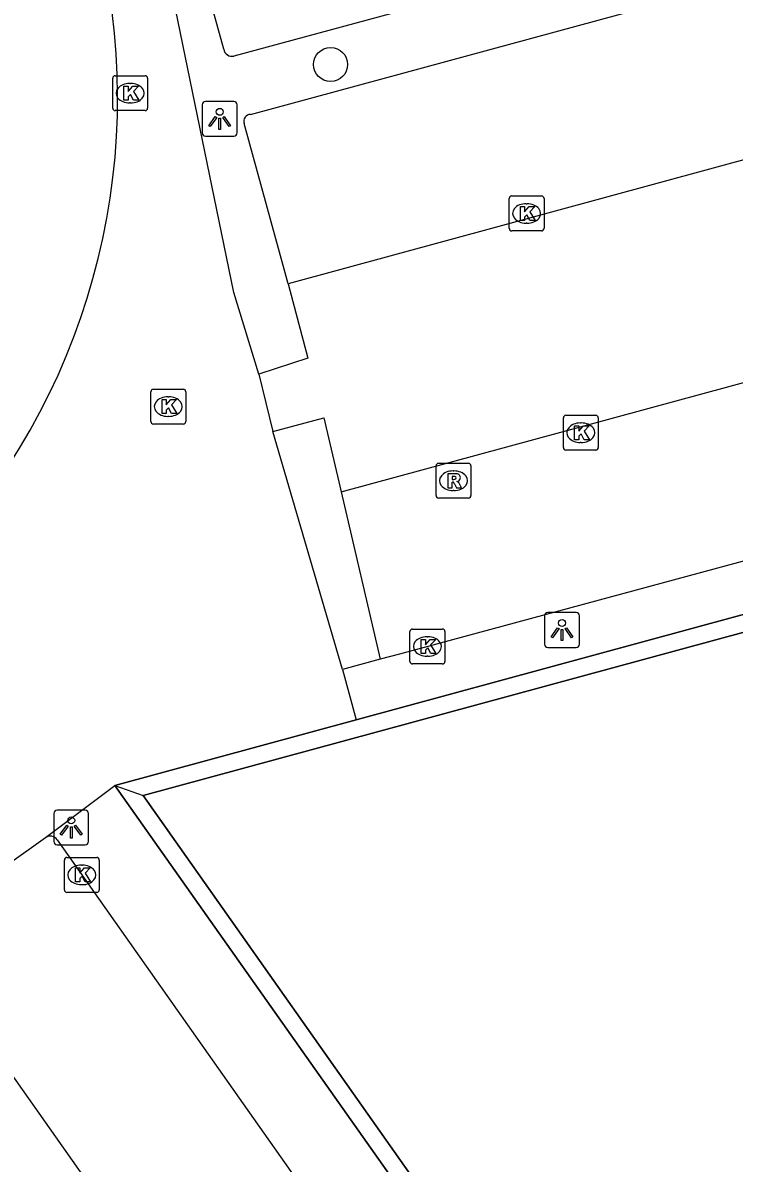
# Model space of a CAD drawing. Extents: x 159353 to 160616, y 385893 to 387321.
# Drawn here: x 160226.56 to 160246.95, y 386845.93 to 386878.6 of the extents above; entities that cross this region are included whole.
import ezdxf

# ---------------------------------------------------------------- set-up
doc = ezdxf.new("R2010")
doc.units = 0
for name, color, linetype in [('IMGEO_Boom', 7, 'Continuous'), ('IMGEO_Kolk', 7, 'Continuous'), ('IMGEO_Lichtpunt', 7, 'Continuous'), ('IMGEO_Pand', 7, 'Continuous'), ('IMGEO_Pand_overbouw', 7, 'Continuous'), ('IMGEO_Parkeervlak_open', 7, 'Continuous'), ('IMGEO_Rijbaan_lokaal_gesloten', 7, 'Continuous'), ('IMGEO_Rijbaan_lokaal_open', 7, 'Continuous'), ('IMGEO_Rioolput', 7, 'Continuous'), ('IMGEO_Voetpad_open', 7, 'Continuous')]:
    doc.layers.add(name, color=color, linetype=linetype)

msp = doc.modelspace()

# ---------------------------------------------------------------- linework, layer by layer
at = {"layer": 'IMGEO_Boom'}
msp.add_circle((160235.38, 386877.404), 0.489, dxfattribs=at)
at = {"layer": 'IMGEO_Kolk'}
for p, q in [((160229.136, 386876.156), (160229.136, 386877.008)), ((160229.211, 386877.082), (160230.063, 386877.082)), ((160230.137, 386877.008), (160230.137, 386876.156)), ((160229.624, 386876.862), (160229.649, 386876.862)), ((160229.647, 386876.302), (160229.622, 386876.302)), ((160230.063, 386876.082), (160229.211, 386876.082)), ((160240.572, 386873.638), (160241.424, 386873.638)), ((160240.497, 386872.712), (160240.497, 386873.564)), ((160240.985, 386873.418), (160241.01, 386873.418)), ((160241.498, 386873.564), (160241.498, 386872.712)), ((160241.424, 386872.638), (160240.572, 386872.638)), ((160241.008, 386872.858), (160240.983, 386872.858)), ((160230.304, 386868.105), (160231.156, 386868.105)), ((160230.229, 386867.179), (160230.229, 386868.031)), ((160230.717, 386867.885), (160230.742, 386867.885)), ((160231.23, 386868.031), (160231.23, 386867.179)), ((160231.156, 386867.105), (160230.304, 386867.105)), ((160230.74, 386867.325), (160230.715, 386867.325)), ((160242.05, 386866.431), (160242.05, 386867.283)), ((160242.125, 386867.357), (160242.977, 386867.357)), ((160242.538, 386867.137), (160242.563, 386867.137)), ((160243.051, 386867.283), (160243.051, 386866.431)), ((160242.561, 386866.577), (160242.536, 386866.577)), ((160242.977, 386866.357), (160242.125, 386866.357)), ((160237.73, 386861.234), (160238.582, 386861.234)), ((160237.655, 386860.308), (160237.655, 386861.16)), ((160238.143, 386861.014), (160238.168, 386861.014)), ((160238.656, 386861.16), (160238.656, 386860.308)), ((160238.582, 386860.234), (160237.73, 386860.234)), ((160238.166, 386860.454), (160238.141, 386860.454)), ((160227.826, 386854.692), (160228.678, 386854.692)), ((160227.751, 386853.766), (160227.751, 386854.618)), ((160228.239, 386854.472), (160228.264, 386854.472)), ((160228.752, 386854.618), (160228.752, 386853.766)), ((160228.678, 386853.692), (160227.826, 386853.692)), ((160228.262, 386853.912), (160228.237, 386853.912))]:
    msp.add_line(p, q, dxfattribs=at)
for points in [[(160229.136, 386876.156), (160229.136, 386877.008)], [(160229.211, 386877.082), (160230.063, 386877.082)], [(160230.137, 386877.008), (160230.137, 386876.156)], [(160229.457, 386876.782), (160229.58, 386876.782), (160229.58, 386876.631), (160229.71, 386876.782), (160229.874, 386876.782), (160229.728, 386876.631), (160229.881, 386876.382), (160229.729, 386876.382), (160229.644, 386876.546), (160229.58, 386876.479), (160229.58, 386876.382), (160229.457, 386876.382), (160229.457, 386876.782)], [(160230.063, 386876.082), (160229.211, 386876.082)], [(160240.572, 386873.638), (160241.424, 386873.638)], [(160240.497, 386872.712), (160240.497, 386873.564)], [(160240.818, 386873.338), (160240.941, 386873.338), (160240.941, 386873.187), (160241.071, 386873.338), (160241.235, 386873.338), (160241.089, 386873.187), (160241.242, 386872.938), (160241.09, 386872.938), (160241.005, 386873.102), (160240.941, 386873.035), (160240.941, 386872.938), (160240.818, 386872.938), (160240.818, 386873.338)], [(160241.498, 386873.564), (160241.498, 386872.712)], [(160241.424, 386872.638), (160240.572, 386872.638)], [(160230.304, 386868.105), (160231.156, 386868.105)], [(160230.229, 386867.179), (160230.229, 386868.031)], [(160230.55, 386867.805), (160230.673, 386867.805), (160230.673, 386867.654), (160230.803, 386867.805), (160230.967, 386867.805), (160230.821, 386867.654), (160230.974, 386867.405), (160230.822, 386867.405), (160230.737, 386867.569), (160230.673, 386867.502), (160230.673, 386867.405), (160230.55, 386867.405), (160230.55, 386867.805)], [(160231.23, 386868.031), (160231.23, 386867.179)], [(160231.156, 386867.105), (160230.304, 386867.105)], [(160242.05, 386866.431), (160242.05, 386867.283)], [(160242.125, 386867.357), (160242.977, 386867.357)], [(160243.051, 386867.283), (160243.051, 386866.431)], [(160242.371, 386867.057), (160242.494, 386867.057), (160242.494, 386866.906), (160242.624, 386867.057), (160242.788, 386867.057), (160242.642, 386866.906), (160242.795, 386866.657), (160242.643, 386866.657), (160242.558, 386866.821), (160242.494, 386866.754), (160242.494, 386866.657), (160242.371, 386866.657), (160242.371, 386867.057)], [(160242.977, 386866.357), (160242.125, 386866.357)], [(160237.73, 386861.234), (160238.582, 386861.234)], [(160237.655, 386860.308), (160237.655, 386861.16)], [(160237.976, 386860.934), (160238.099, 386860.934), (160238.099, 386860.783), (160238.229, 386860.934), (160238.393, 386860.934), (160238.247, 386860.783), (160238.4, 386860.534), (160238.248, 386860.534), (160238.163, 386860.698), (160238.099, 386860.631), (160238.099, 386860.534), (160237.976, 386860.534), (160237.976, 386860.934)], [(160238.656, 386861.16), (160238.656, 386860.308)], [(160238.582, 386860.234), (160237.73, 386860.234)], [(160227.826, 386854.692), (160228.678, 386854.692)], [(160227.751, 386853.766), (160227.751, 386854.618)], [(160228.072, 386854.392), (160228.195, 386854.392), (160228.195, 386854.241), (160228.325, 386854.392), (160228.489, 386854.392), (160228.343, 386854.241), (160228.496, 386853.992), (160228.344, 386853.992), (160228.259, 386854.156), (160228.195, 386854.089), (160228.195, 386853.992), (160228.072, 386853.992), (160228.072, 386854.392)], [(160228.752, 386854.618), (160228.752, 386853.766)], [(160228.678, 386853.692), (160227.826, 386853.692)]]:
    msp.add_lwpolyline(points, dxfattribs=at)
for centre, start, end in [((160229.213, 386877.006), 91.552, 178.448), ((160229.213, 386877.006), 91.552, 178.448), ((160230.061, 386877.006), 1.552, 88.448), ((160230.061, 386877.006), 1.552, 88.448), ((160229.213, 386876.158), 181.552, 268.448), ((160229.213, 386876.158), 181.552, 268.448), ((160230.061, 386876.158), 271.552, 358.448), ((160230.061, 386876.158), 271.552, 358.448), ((160240.574, 386873.562), 91.552, 178.448), ((160240.574, 386873.562), 91.552, 178.448), ((160241.422, 386873.562), 1.552, 88.448), ((160241.422, 386873.562), 1.552, 88.448), ((160240.574, 386872.714), 181.552, 268.448), ((160240.574, 386872.714), 181.552, 268.448), ((160241.422, 386872.714), 271.552, 358.448), ((160241.422, 386872.714), 271.552, 358.448), ((160230.306, 386868.029), 91.552, 178.448), ((160230.306, 386868.029), 91.552, 178.448), ((160231.154, 386868.029), 1.552, 88.448), ((160231.154, 386868.029), 1.552, 88.448), ((160230.306, 386867.181), 181.552, 268.448), ((160230.306, 386867.181), 181.552, 268.448), ((160231.154, 386867.181), 271.552, 358.448), ((160231.154, 386867.181), 271.552, 358.448), ((160242.127, 386867.281), 91.552, 178.448), ((160242.127, 386867.281), 91.552, 178.448), ((160242.975, 386867.281), 1.552, 88.448), ((160242.975, 386867.281), 1.552, 88.448), ((160242.127, 386866.433), 181.552, 268.448), ((160242.127, 386866.433), 181.552, 268.448), ((160242.975, 386866.433), 271.552, 358.448), ((160242.975, 386866.433), 271.552, 358.448), ((160237.732, 386861.158), 91.552, 178.448), ((160237.732, 386861.158), 91.552, 178.448), ((160238.58, 386861.158), 1.552, 88.448), ((160238.58, 386861.158), 1.552, 88.448), ((160237.732, 386860.31), 181.552, 268.448), ((160237.732, 386860.31), 181.552, 268.448), ((160238.58, 386860.31), 271.552, 358.448), ((160238.58, 386860.31), 271.552, 358.448), ((160227.828, 386854.616), 91.552, 178.448), ((160227.828, 386854.616), 91.552, 178.448), ((160228.676, 386854.616), 1.552, 88.448), ((160228.676, 386854.616), 1.552, 88.448), ((160227.828, 386853.768), 181.552, 268.448), ((160227.828, 386853.768), 181.552, 268.448), ((160228.676, 386853.768), 271.552, 358.448), ((160228.676, 386853.768), 271.552, 358.448)]:
    msp.add_arc(centre, 0.0765, start, end, dxfattribs=at)
for centre, major_axis, ratio, start_param, end_param in [((160229.623, 386876.582), (-0.387, 0.002), 0.722429, 4.712389, 7.853982), ((160229.648, 386876.582), (-0.39, 0.002), 0.717154, 1.570796, 4.712389), ((160240.984, 386873.138), (-0.387, 0.002), 0.722429, 4.712389, 7.853982), ((160241.009, 386873.138), (-0.39, 0.002), 0.717154, 1.570796, 4.712389), ((160230.716, 386867.605), (-0.387, 0.002), 0.722429, 4.712389, 7.853982), ((160230.741, 386867.605), (-0.39, 0.002), 0.717154, 1.570796, 4.712389), ((160242.537, 386866.857), (-0.387, 0.002), 0.722429, 4.712389, 7.853982), ((160242.562, 386866.857), (-0.39, 0.002), 0.717154, 1.570796, 4.712389), ((160238.142, 386860.734), (-0.387, 0.002), 0.722429, 4.712389, 7.853982), ((160238.167, 386860.734), (-0.39, 0.002), 0.717154, 1.570796, 4.712389), ((160228.238, 386854.192), (-0.387, 0.002), 0.722429, 4.712389, 7.853982), ((160228.263, 386854.192), (-0.39, 0.002), 0.717154, 1.570796, 4.712389)]:
    msp.add_ellipse(centre, major_axis=major_axis, ratio=ratio, start_param=start_param, end_param=end_param, dxfattribs=at)
at = {"layer": 'IMGEO_Lichtpunt'}
for p, q in [((160231.703, 386876.251), (160231.703, 386875.444)), ((160231.703, 386876.251), (160231.703, 386875.444)), ((160232.605, 386876.346), (160231.797, 386876.346)), ((160232.605, 386876.346), (160231.797, 386876.346)), ((160232.699, 386875.444), (160232.699, 386876.251)), ((160232.699, 386875.444), (160232.699, 386876.251)), ((160231.797, 386875.35), (160232.605, 386875.35)), ((160231.797, 386875.35), (160232.605, 386875.35)), ((160241.513, 386861.609), (160241.513, 386860.802)), ((160241.513, 386861.609), (160241.513, 386860.802)), ((160242.415, 386861.704), (160241.607, 386861.704)), ((160242.415, 386861.704), (160241.607, 386861.704)), ((160242.509, 386860.802), (160242.509, 386861.609)), ((160242.509, 386860.802), (160242.509, 386861.609)), ((160241.607, 386860.708), (160242.415, 386860.708)), ((160241.607, 386860.708), (160242.415, 386860.708)), ((160228.35, 386856.048), (160227.542, 386856.048)), ((160228.35, 386856.048), (160227.542, 386856.048)), ((160227.448, 386855.953), (160227.448, 386855.146)), ((160227.448, 386855.953), (160227.448, 386855.146)), ((160228.444, 386855.146), (160228.444, 386855.953)), ((160228.444, 386855.146), (160228.444, 386855.953)), ((160227.542, 386855.052), (160228.35, 386855.052)), ((160227.542, 386855.052), (160228.35, 386855.052))]:
    msp.add_line(p, q, dxfattribs=at)
for points in [[(160232.077, 386875.915), (160232.116, 386875.887), (160231.928, 386875.625), (160231.89, 386875.652), (160232.077, 386875.915)], [(160232.289, 386875.887), (160232.327, 386875.914), (160232.514, 386875.652), (160232.475, 386875.624), (160232.289, 386875.887)], [(160232.179, 386875.867), (160232.226, 386875.867), (160232.226, 386875.545), (160232.179, 386875.545), (160232.179, 386875.867)], [(160241.887, 386861.273), (160241.926, 386861.245), (160241.738, 386860.983), (160241.7, 386861.01), (160241.887, 386861.273)], [(160241.989, 386861.225), (160242.036, 386861.225), (160242.036, 386860.903), (160241.989, 386860.903), (160241.989, 386861.225)], [(160242.099, 386861.245), (160242.137, 386861.272), (160242.324, 386861.01), (160242.285, 386860.982), (160242.099, 386861.245)], [(160227.822, 386855.617), (160227.861, 386855.589), (160227.673, 386855.327), (160227.635, 386855.354), (160227.822, 386855.617)], [(160227.924, 386855.569), (160227.971, 386855.569), (160227.971, 386855.247), (160227.924, 386855.247), (160227.924, 386855.569)], [(160228.034, 386855.589), (160228.072, 386855.616), (160228.259, 386855.354), (160228.22, 386855.326), (160228.034, 386855.589)]]:
    msp.add_lwpolyline(points, dxfattribs=at)
for centre in [(160232.202, 386876.049), (160242.012, 386861.407), (160227.947, 386855.751)]:
    msp.add_circle(centre, 0.0994, dxfattribs=at)
for centre, start, end in [((160231.797, 386876.251), 90, 180), ((160231.797, 386876.251), 90, 180), ((160232.605, 386876.251), 0, 90), ((160232.605, 386876.251), 0, 90), ((160231.797, 386875.444), 180, 270), ((160231.797, 386875.444), 180, 270), ((160232.605, 386875.444), 270, 0), ((160232.605, 386875.444), 270, 360), ((160241.607, 386861.609), 90, 180), ((160241.607, 386861.609), 90, 180), ((160242.415, 386861.609), 0, 90), ((160242.415, 386861.609), 0, 90), ((160241.607, 386860.802), 180, 270), ((160241.607, 386860.802), 180, 270), ((160242.415, 386860.802), 270, 0), ((160242.415, 386860.802), 270, 360), ((160227.542, 386855.953), 90, 180), ((160227.542, 386855.953), 90, 180), ((160228.35, 386855.953), 0, 90), ((160228.35, 386855.953), 0, 90), ((160227.542, 386855.146), 180, 270), ((160227.542, 386855.146), 180, 270), ((160228.35, 386855.146), 270, 0), ((160228.35, 386855.146), 270, 360)]:
    msp.add_arc(centre, 0.0946, start, end, dxfattribs=at)
at = {"layer": 'IMGEO_Pand'}
for points in [[(160300.148, 386875.527), (160230.009, 386856.467)], [(160230.009, 386856.467), (160257.798, 386817.075), (160257.857, 386817.102)]]:
    msp.add_lwpolyline(points, dxfattribs=at)
at = {"layer": 'IMGEO_Pand_overbouw'}
msp.add_lwpolyline([(160332.809, 386833.995), (160333.236, 386834.332), (160300.325, 386876.093), (160229.196, 386856.75), (160258.265, 386815.596), (160285.771, 386827.895), (160286.626, 386826.7), (160301.289, 386833.308), (160298.853, 386835.586), (160257.857, 386817.102), (160257.798, 386817.075), (160230.009, 386856.467), (160300.148, 386875.527), (160323.317, 386846.065), (160328.35, 386839.665)], close=True, dxfattribs=at)
at = {"layer": 'IMGEO_Parkeervlak_open'}
for points in [[(160259.194, 386884.922), (160259.01, 386884.787), (160232.611, 386877.646)], [(160233.086, 386875.975), (160259.844, 386883.237)], [(160232.32, 386877.84), (160231.191, 386881.919)], [(160234.16, 386871.123), (160234.048, 386871.546), (160232.904, 386875.715)], [(160235.683, 386865.162), (160236.801, 386860.368)]]:
    msp.add_lwpolyline(points, dxfattribs=at)
for centre, radius, start, end in [((160232.552, 386877.873), 0.235, 188.1154, 284.5045), ((160233.09, 386875.778), 0.197, 91.2407, 198.7753)]:
    msp.add_arc(centre, radius, start, end, dxfattribs=at)
at = {"layer": 'IMGEO_Rijbaan_lokaal_gesloten'}
msp.add_lwpolyline([(160223.368, 386852.537), (160236.204, 386834.329), (160236.028, 386834.178), (160269.007, 386787.577), (160271.417, 386784.481)], dxfattribs=at)
msp.add_arc((160209.906, 386876.464), 19.372, 318.0962, 14.3336, dxfattribs=at)
at = {"layer": 'IMGEO_Rijbaan_lokaal_open'}
for points in [[(160263.99, 386879.24), (160261.329, 386878.516), (160234.16, 386871.123)], [(160235.683, 386865.162), (160275.317, 386875.922)], [(160234.16, 386871.123), (160234.724, 386868.988), (160233.321, 386868.533)], [(160233.321, 386868.533), (160233.728, 386866.892)], [(160233.728, 386866.892), (160235.189, 386867.281), (160235.683, 386865.162)]]:
    msp.add_lwpolyline(points, dxfattribs=at)
at = {"layer": 'IMGEO_Rioolput'}
for p, q in [((160238.402, 386865.057), (160238.402, 386865.909)), ((160238.477, 386865.983), (160239.329, 386865.983)), ((160239.403, 386865.909), (160239.403, 386865.057)), ((160238.89, 386865.763), (160238.915, 386865.763)), ((160238.913, 386865.203), (160238.888, 386865.203)), ((160239.329, 386864.983), (160238.477, 386864.983))]:
    msp.add_line(p, q, dxfattribs=at)
for points in [[(160238.402, 386865.057), (160238.402, 386865.909)], [(160238.477, 386865.983), (160239.329, 386865.983)], [(160239.403, 386865.909), (160239.403, 386865.057)], [(160238.991, 386865.681), (160238.739, 386865.683), (160238.739, 386865.283)], [(160238.739, 386865.283), (160238.863, 386865.283), (160238.863, 386865.445), (160238.874, 386865.445)], [(160238.917, 386865.602), (160238.863, 386865.602), (160238.863, 386865.521)], [(160238.863, 386865.521), (160238.915, 386865.521)], [(160238.921, 386865.416), (160238.992, 386865.283), (160239.132, 386865.283), (160239.067, 386865.409)], [(160239.329, 386864.983), (160238.477, 386864.983)]]:
    msp.add_lwpolyline(points, dxfattribs=at)
for centre, radius, start, end in [((160238.479, 386865.907), 0.0765, 91.552, 178.448), ((160238.479, 386865.907), 0.0765, 91.552, 178.448), ((160239.327, 386865.907), 0.0765, 1.552, 88.448), ((160239.327, 386865.907), 0.0765, 1.552, 88.448), ((160238.873, 386865.392), 0.0533, 26.0293, 88.6989), ((160238.899, 386865.71), 0.19, 274.7715, 282.9687), ((160238.923, 386865.506), 0.0964, 77.0061, 93.1865), ((160238.937, 386865.563), 0.0378, 276.6634, 79.6772), ((160238.99, 386865.571), 0.109, 350.3612, 89.416), ((160238.988, 386865.571), 0.112, 277.5842, 350.9817), ((160238.972, 386865.356), 0.108, 29.5134, 73.7905), ((160238.479, 386865.059), 0.0765, 181.552, 268.448), ((160238.479, 386865.059), 0.0765, 181.552, 268.448), ((160239.327, 386865.059), 0.0765, 271.552, 358.448), ((160239.327, 386865.059), 0.0765, 271.552, 358.448)]:
    msp.add_arc(centre, radius, start, end, dxfattribs=at)
for centre, major_axis, ratio, start_param, end_param in [((160238.889, 386865.483), (-0.387, 0.002), 0.722429, 4.712389, 7.853982), ((160238.914, 386865.483), (-0.39, 0.002), 0.717154, 1.570796, 4.712389)]:
    msp.add_ellipse(centre, major_axis=major_axis, ratio=ratio, start_param=start_param, end_param=end_param, dxfattribs=at)
at = {"layer": 'IMGEO_Voetpad_open'}
for points in [[(160233.321, 386868.533), (160232.606, 386870.876), (160230.383, 386881.704), (160231.191, 386881.919)], [(160236.114, 386858.631), (160300.325, 386876.093)], [(160275.115, 386875.426), (160276.252, 386871.252), (160276.072, 386870.981), (160237.354, 386860.518), (160236.801, 386860.368)], [(160235.72, 386860.076), (160233.728, 386866.892)], [(160236.801, 386860.368), (160235.72, 386860.076)], [(160235.72, 386860.076), (160236.114, 386858.631)], [(160229.196, 386856.75), (160236.114, 386858.631)], [(160227.213, 386855.259), (160227.213, 386855.26), (160229.196, 386856.75)], [(160258.767, 386815.82), (160258.265, 386815.596), (160229.196, 386856.75)], [(160229.196, 386856.75), (160230.009, 386856.467)], [(160223.702, 386852.773), (160227.213, 386855.259)], [(160227.545, 386855.195), (160260.732, 386808.119)]]:
    msp.add_lwpolyline(points, dxfattribs=at)
msp.add_arc((160227.348, 386855.069), 0.234, 32.7409, 125.4368, dxfattribs=at)

doc.saveas('drawing.dxf')
